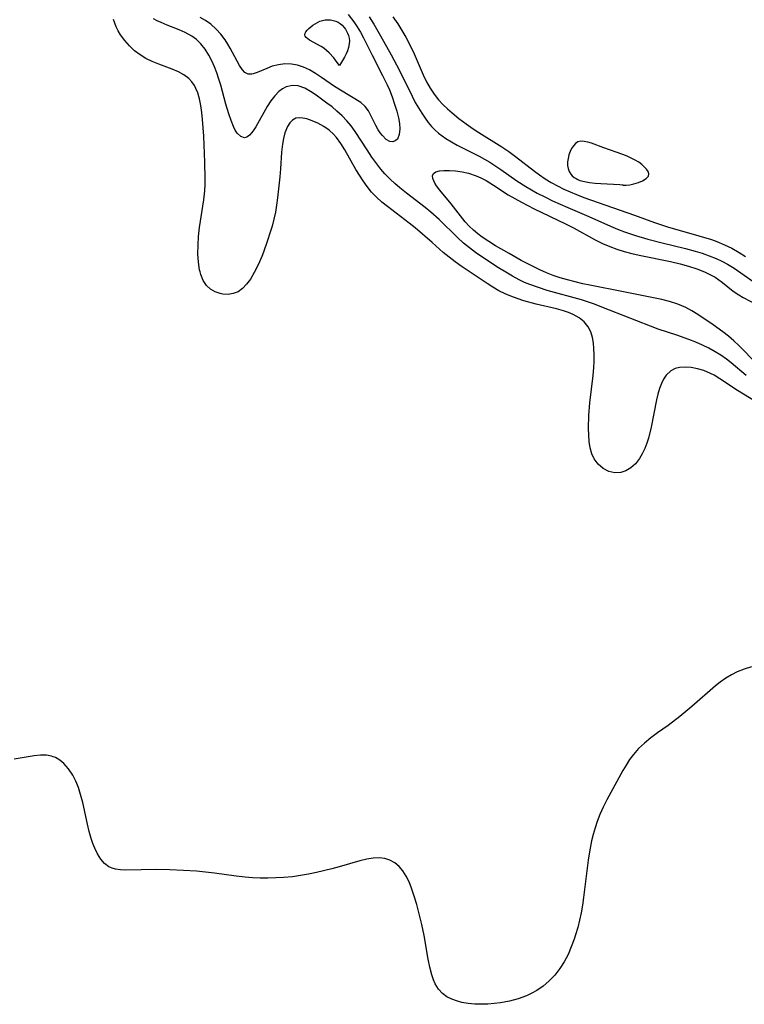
# Model space of a CAD drawing. Header units: metres. Extents: x 1073367 to 1082519, y 1569854 to 1574957.
# Tile 913 of 1056: x 1080631 to 1080784, y 1572389 to 1572597. Entities that reach past the tile are written whole.
import ezdxf

# ---------------------------------------------------------------- set-up
doc = ezdxf.new("R2010")
doc.units = ezdxf.units.M
doc.layers.add('CGG_CurvaNivelLidar_v1', color=253, linetype='Continuous', lineweight=30)

msp = doc.modelspace()

# ---------------------------------------------------------------- linework, layer by layer
at = {"layer": 'CGG_CurvaNivelLidar_v1'}
for p, q in [((1080700.3819, 1572598.0586, 72.5), (1080701.5296, 1572596.519, 72.5)), ((1080704.8054, 1572597.5332, 73), (1080705.7477, 1572595.9946, 73)), ((1080709.808, 1572597.5521, 73.5), (1080710.8445, 1572596.0888, 73.5)), ((1080651.2964, 1572595.4437, 73.5), (1080650.7439, 1572596.9623, 73.5)), ((1080651.7347, 1572594.5714, 73.5), (1080651.2964, 1572595.4437, 73.5)), ((1080659.9928, 1572596.7092, 73), (1080659.1971, 1572597.144, 73)), ((1080660.8191, 1572596.318, 73), (1080659.9928, 1572596.7092, 73)), ((1080662.0764, 1572595.7958, 73), (1080660.8191, 1572596.318, 73)), ((1080664.6241, 1572594.8065, 73), (1080662.0764, 1572595.7958, 73)), ((1080670.2106, 1572596.7405, 72.5), (1080669.0602, 1572597.4236, 72.5)), ((1080671.2906, 1572595.9678, 72.5), (1080670.2106, 1572596.7405, 72.5)), ((1080672.422, 1572594.9609, 72.5), (1080671.2906, 1572595.9678, 72.5)), ((1080692.0641, 1572595.0912, 72), (1080692.9034, 1572595.7629, 72)), ((1080692.9034, 1572595.7629, 72), (1080693.858, 1572596.3564, 72)), ((1080693.858, 1572596.3564, 72), (1080694.3659, 1572596.5957, 72)), ((1080694.3659, 1572596.5957, 72), (1080694.8923, 1572596.775, 72)), ((1080694.8923, 1572596.775, 72), (1080695.4557, 1572596.8813, 72)), ((1080695.4557, 1572596.8813, 72), (1080696.0296, 1572596.9154, 72)), ((1080696.0296, 1572596.9154, 72), (1080696.604, 1572596.8867, 72)), ((1080696.604, 1572596.8867, 72), (1080697.1692, 1572596.7982, 72)), ((1080697.1692, 1572596.7982, 72), (1080697.7141, 1572596.6469, 72)), ((1080697.7141, 1572596.6469, 72), (1080698.2256, 1572596.4231, 72)), ((1080698.2256, 1572596.4231, 72), (1080698.6674, 1572596.1358, 72)), ((1080698.6674, 1572596.1358, 72), (1080699.0698, 1572595.7867, 72)), ((1080699.0698, 1572595.7867, 72), (1080699.4344, 1572595.3888, 72)), ((1080701.5296, 1572596.519, 72.5), (1080702.2563, 1572595.4188, 72.5)), ((1080705.7477, 1572595.9946, 73), (1080707.1876, 1572593.496, 73)), ((1080710.8445, 1572596.0888, 73.5), (1080711.7293, 1572594.6788, 73.5)), ((1080652.2408, 1572593.7347, 73.5), (1080651.7347, 1572594.5714, 73.5)), ((1080653.1109, 1572592.5258, 73.5), (1080652.2408, 1572593.7347, 73.5)), ((1080665.8618, 1572594.2612, 73), (1080664.6241, 1572594.8065, 73)), ((1080667.3193, 1572593.4542, 73), (1080665.8618, 1572594.2612, 73)), ((1080668.256, 1572592.7683, 73), (1080667.3193, 1572593.4542, 73)), ((1080673.4375, 1572593.8488, 72.5), (1080672.422, 1572594.9609, 72.5)), ((1080674.3384, 1572592.6601, 72.5), (1080673.4375, 1572593.8488, 72.5)), ((1080691.1858, 1572593.7448, 72), (1080691.2436, 1572594.0667, 72)), ((1080691.2813, 1572593.4509, 72), (1080691.1858, 1572593.7448, 72)), ((1080691.2436, 1572594.0667, 72), (1080691.431, 1572594.4024, 72)), ((1080691.5015, 1572593.1717, 72), (1080691.2813, 1572593.4509, 72)), ((1080691.431, 1572594.4024, 72), (1080691.713, 1572594.7458, 72)), ((1080691.713, 1572594.7458, 72), (1080692.0641, 1572595.0912, 72)), ((1080699.4344, 1572595.3888, 72), (1080699.7595, 1572594.9512, 72)), ((1080699.7595, 1572594.9512, 72), (1080700.0182, 1572594.5221, 72)), ((1080700.0182, 1572594.5221, 72), (1080700.2371, 1572594.0699, 72)), ((1080700.2371, 1572594.0699, 72), (1080700.4107, 1572593.5982, 72)), ((1080700.4107, 1572593.5982, 72), (1080700.5421, 1572593.0598, 72)), ((1080702.2563, 1572595.4188, 72.5), (1080702.9368, 1572594.2866, 72.5)), ((1080702.9368, 1572594.2866, 72.5), (1080703.5725, 1572593.1272, 72.5)), ((1080707.1876, 1572593.496, 73), (1080709.4101, 1572589.5323, 73)), ((1080711.7293, 1572594.6788, 73.5), (1080712.5509, 1572593.2233, 73.5)), ((1080654.0959, 1572591.3994, 73.5), (1080653.1109, 1572592.5258, 73.5)), ((1080655.1954, 1572590.3769, 73.5), (1080654.0959, 1572591.3994, 73.5)), ((1080669.2193, 1572591.8426, 73), (1080668.256, 1572592.7683, 73)), ((1080670.1149, 1572590.7113, 73), (1080669.2193, 1572591.8426, 73)), ((1080674.9021, 1572591.7948, 72.5), (1080674.3384, 1572592.6601, 72.5)), ((1080675.4164, 1572590.9186, 72.5), (1080674.9021, 1572591.7948, 72.5)), ((1080691.8149, 1572592.9033, 72), (1080691.5015, 1572593.1717, 72)), ((1080692.197, 1572592.6424, 72), (1080691.8149, 1572592.9033, 72)), ((1080694.6127, 1572591.2913, 72), (1080692.197, 1572592.6424, 72)), ((1080695.1885, 1572590.8986, 72), (1080694.6127, 1572591.2913, 72)), ((1080700.5586, 1572591.8056, 72), (1080700.4194, 1572591.0932, 72)), ((1080700.5421, 1572593.0598, 72), (1080700.5989, 1572592.4728, 72)), ((1080700.5989, 1572592.4728, 72), (1080700.5586, 1572591.8056, 72)), ((1080703.5725, 1572593.1272, 72.5), (1080705.3937, 1572589.4188, 72.5)), ((1080712.5509, 1572593.2233, 73.5), (1080713.737, 1572590.8934, 73.5)), ((1080656.3551, 1572589.5135, 73.5), (1080655.1954, 1572590.3769, 73.5)), ((1080657.5982, 1572588.7589, 73.5), (1080656.3551, 1572589.5135, 73.5)), ((1080670.898, 1572589.4603, 73), (1080670.1149, 1572590.7113, 73)), ((1080671.5283, 1572588.2469, 73), (1080670.898, 1572589.4603, 73)), ((1080677.3782, 1572587.258, 72.5), (1080675.4164, 1572590.9186, 72.5)), ((1080695.7715, 1572590.436, 72), (1080695.1885, 1572590.8986, 72)), ((1080696.3224, 1572589.9267, 72), (1080695.7715, 1572590.436, 72)), ((1080697.3061, 1572588.8541, 72), (1080696.3224, 1572589.9267, 72)), ((1080699.903, 1572589.6912, 72), (1080699.5805, 1572589.0374, 72)), ((1080700.1928, 1572590.3847, 72), (1080699.903, 1572589.6912, 72)), ((1080700.4194, 1572591.0932, 72), (1080700.1928, 1572590.3847, 72)), ((1080705.3937, 1572589.4188, 72.5), (1080707.6256, 1572585.1532, 72.5)), ((1080709.4101, 1572589.5323, 73), (1080711.1131, 1572586.3446, 73)), ((1080713.737, 1572590.8934, 73.5), (1080714.2846, 1572589.7065, 73.5)), ((1080714.2846, 1572589.7065, 73.5), (1080716.218, 1572585.2514, 73.5)), ((1080658.9016, 1572588.1069, 73.5), (1080657.5982, 1572588.7589, 73.5)), ((1080660.2934, 1572587.5285, 73.5), (1080658.9016, 1572588.1069, 73.5)), ((1080663.1142, 1572586.482, 73.5), (1080660.2934, 1572587.5285, 73.5)), ((1080672.0931, 1572586.9742, 73), (1080671.5283, 1572588.2469, 73)), ((1080678.0097, 1572586.331, 72.5), (1080677.3782, 1572587.258, 72.5)), ((1080685.6187, 1572587.4329, 72.5), (1080684.315, 1572587.0946, 72.5)), ((1080686.9851, 1572587.6053, 72.5), (1080685.6187, 1572587.4329, 72.5)), ((1080688.3817, 1572587.5697, 72.5), (1080686.9851, 1572587.6053, 72.5)), ((1080689.6523, 1572587.3272, 72.5), (1080688.3817, 1572587.5697, 72.5)), ((1080690.9115, 1572586.9066, 72.5), (1080689.6523, 1572587.3272, 72.5)), ((1080698.0533, 1572587.9091, 72), (1080697.3061, 1572588.8541, 72)), ((1080698.5, 1572587.2433, 72), (1080698.0533, 1572587.9091, 72)), ((1080698.9546, 1572587.948, 72), (1080698.5, 1572587.2433, 72)), ((1080699.5805, 1572589.0374, 72), (1080698.9546, 1572587.948, 72)), ((1080664.4657, 1572585.9115, 73.5), (1080663.1142, 1572586.482, 73.5)), ((1080665.6356, 1572585.2817, 73.5), (1080664.4657, 1572585.9115, 73.5)), ((1080666.6605, 1572584.5103, 73.5), (1080665.6356, 1572585.2817, 73.5)), ((1080672.583, 1572585.7017, 73), (1080672.0931, 1572586.9742, 73)), ((1080673.0266, 1572584.3995, 73), (1080672.583, 1572585.7017, 73)), ((1080678.526, 1572585.7957, 72.5), (1080678.0097, 1572586.331, 72.5)), ((1080679.2052, 1572585.4273, 72.5), (1080678.526, 1572585.7957, 72.5)), ((1080679.9559, 1572585.4059, 72.5), (1080679.2052, 1572585.4273, 72.5)), ((1080680.2597, 1572585.4692, 72.5), (1080679.9559, 1572585.4059, 72.5)), ((1080681.1334, 1572585.7684, 72.5), (1080680.2597, 1572585.4692, 72.5)), ((1080683.1457, 1572586.6534, 72.5), (1080681.1334, 1572585.7684, 72.5)), ((1080684.315, 1572587.0946, 72.5), (1080683.1457, 1572586.6534, 72.5)), ((1080692.1478, 1572586.3371, 72.5), (1080690.9115, 1572586.9066, 72.5)), ((1080693.4603, 1572585.5785, 72.5), (1080692.1478, 1572586.3371, 72.5)), ((1080694.7459, 1572584.7267, 72.5), (1080693.4603, 1572585.5785, 72.5)), ((1080707.6256, 1572585.1532, 72.5), (1080708.5937, 1572583.1795, 72.5)), ((1080711.1131, 1572586.3446, 73), (1080713.8482, 1572580.7582, 73)), ((1080716.218, 1572585.2514, 73.5), (1080716.9212, 1572583.835, 73.5)), ((1080667.3016, 1572583.8213, 73.5), (1080666.6605, 1572584.5103, 73.5)), ((1080667.8424, 1572583.0388, 73.5), (1080667.3016, 1572583.8213, 73.5)), ((1080668.1712, 1572582.4274, 73.5), (1080667.8424, 1572583.0388, 73.5)), ((1080673.4315, 1572583.0793, 73), (1080673.0266, 1572584.3995, 73)), ((1080674.5212, 1572579.1175, 73), (1080673.4315, 1572583.0793, 73)), ((1080688.5599, 1572583.0614, 73), (1080687.2352, 1572582.7504, 73)), ((1080689.8022, 1572582.9409, 73), (1080688.5599, 1572583.0614, 73)), ((1080697.4633, 1572582.829, 72.5), (1080694.7459, 1572584.7267, 72.5)), ((1080708.5937, 1572583.1795, 72.5), (1080709.0568, 1572582.1242, 72.5)), ((1080716.9212, 1572583.835, 73.5), (1080717.712, 1572582.445, 73.5)), ((1080668.5531, 1572581.5122, 73.5), (1080668.1712, 1572582.4274, 73.5)), ((1080668.9408, 1572580.1952, 73.5), (1080668.5531, 1572581.5122, 73.5)), ((1080685.7272, 1572581.7625, 73), (1080684.8386, 1572580.8351, 73)), ((1080686.4579, 1572582.33, 73), (1080685.7272, 1572581.7625, 73)), ((1080687.2352, 1572582.7504, 73), (1080686.4579, 1572582.33, 73)), ((1080691.166, 1572582.4442, 73), (1080689.8022, 1572582.9409, 73)), ((1080692.3595, 1572581.789, 73), (1080691.166, 1572582.4442, 73)), ((1080693.5667, 1572580.9942, 73), (1080692.3595, 1572581.789, 73)), ((1080695.863, 1572579.3205, 73), (1080693.5667, 1572580.9942, 73)), ((1080698.7046, 1572582.0201, 72.5), (1080697.4633, 1572582.829, 72.5)), ((1080703.0174, 1572579.4138, 72.5), (1080698.7046, 1572582.0201, 72.5)), ((1080709.0568, 1572582.1242, 72.5), (1080709.656, 1572580.6028, 72.5)), ((1080717.712, 1572582.445, 73.5), (1080718.542, 1572581.1984, 73.5)), ((1080718.542, 1572581.1984, 73.5), (1080719.4638, 1572580.0242, 73.5)), ((1080669.2193, 1572578.7956, 73.5), (1080668.9408, 1572580.1952, 73.5)), ((1080669.4204, 1572577.3334, 73.5), (1080669.2193, 1572578.7956, 73.5)), ((1080675.1244, 1572577.0733, 73), (1080674.5212, 1572579.1175, 73)), ((1080684.0203, 1572579.7571, 73), (1080683.2597, 1572578.5829, 73)), ((1080684.8386, 1572580.8351, 73), (1080684.0203, 1572579.7571, 73)), ((1080696.9337, 1572578.4937, 73), (1080695.863, 1572579.3205, 73)), ((1080703.9603, 1572578.6231, 72.5), (1080703.0174, 1572579.4138, 72.5)), ((1080709.656, 1572580.6028, 72.5), (1080710.1773, 1572579.0934, 72.5)), ((1080710.1773, 1572579.0934, 72.5), (1080710.6166, 1572577.6178, 72.5)), ((1080713.8482, 1572580.7582, 73), (1080714.5318, 1572579.4682, 73)), ((1080714.5318, 1572579.4682, 73), (1080715.1943, 1572578.3086, 73)), ((1080719.4638, 1572580.0242, 73.5), (1080720.3641, 1572579.0475, 73.5)), ((1080720.3641, 1572579.0475, 73.5), (1080721.3266, 1572578.1225, 73.5)), ((1080669.571, 1572575.8243, 73.5), (1080669.4204, 1572577.3334, 73.5)), ((1080675.6045, 1572575.6336, 73), (1080675.1244, 1572577.0733, 73)), ((1080683.2597, 1572578.5829, 73), (1080680.8326, 1572574.3237, 73)), ((1080697.9875, 1572577.6257, 73), (1080696.9337, 1572578.4937, 73)), ((1080699.0673, 1572576.6461, 73), (1080697.9875, 1572577.6257, 73)), ((1080704.6409, 1572577.6568, 72.5), (1080703.9603, 1572578.6231, 72.5)), ((1080706.1807, 1572574.5943, 72.5), (1080704.6409, 1572577.6568, 72.5)), ((1080710.6166, 1572577.6178, 72.5), (1080710.9636, 1572576.2019, 72.5)), ((1080715.1943, 1572578.3086, 73), (1080715.89, 1572577.186, 73)), ((1080715.89, 1572577.186, 73), (1080716.6217, 1572576.1076, 73)), ((1080721.3266, 1572578.1225, 73.5), (1080722.3351, 1572577.2342, 73.5)), ((1080722.3351, 1572577.2342, 73.5), (1080723.7736, 1572576.0556, 73.5)), ((1080669.8319, 1572572.3128, 73.5), (1080669.571, 1572575.8243, 73.5)), ((1080676.1203, 1572574.3441, 73), (1080675.6045, 1572575.6336, 73)), ((1080688.0311, 1572575.1234, 73.5), (1080687.5276, 1572574.3343, 73.5)), ((1080688.6147, 1572575.7275, 73.5), (1080688.0311, 1572575.1234, 73.5)), ((1080689.2768, 1572576.1052, 73.5), (1080688.6147, 1572575.7275, 73.5)), ((1080689.985, 1572576.2269, 73.5), (1080689.2768, 1572576.1052, 73.5)), ((1080690.7617, 1572576.1577, 73.5), (1080689.985, 1572576.2269, 73.5)), ((1080691.6046, 1572575.9542, 73.5), (1080690.7617, 1572576.1577, 73.5)), ((1080692.7594, 1572575.5672, 73.5), (1080691.6046, 1572575.9542, 73.5)), ((1080693.9677, 1572575.0498, 73.5), (1080692.7594, 1572575.5672, 73.5)), ((1080695.1797, 1572574.395, 73.5), (1080693.9677, 1572575.0498, 73.5)), ((1080700.0812, 1572575.5906, 73), (1080699.0673, 1572576.6461, 73)), ((1080700.9758, 1572574.4937, 73), (1080700.0812, 1572575.5906, 73)), ((1080710.9636, 1572576.2019, 72.5), (1080711.1805, 1572574.9988, 72.5)), ((1080711.1805, 1572574.9988, 72.5), (1080711.2737, 1572573.892, 72.5)), ((1080716.6217, 1572576.1076, 73), (1080717.2872, 1572575.2179, 73)), ((1080717.2872, 1572575.2179, 73), (1080717.9891, 1572574.3765, 73)), ((1080723.7736, 1572576.0556, 73.5), (1080725.2635, 1572574.9244, 73.5)), ((1080725.2635, 1572574.9244, 73.5), (1080726.8008, 1572573.8479, 73.5)), ((1080676.4908, 1572573.6033, 73), (1080676.1203, 1572574.3441, 73)), ((1080676.8902, 1572572.9738, 73), (1080676.4908, 1572573.6033, 73)), ((1080677.6261, 1572572.2285, 73), (1080676.8902, 1572572.9738, 73)), ((1080680.02, 1572573.1064, 73), (1080679.4916, 1572572.5222, 73)), ((1080680.4274, 1572573.6773, 73), (1080680.02, 1572573.1064, 73)), ((1080680.8326, 1572574.3237, 73), (1080680.4274, 1572573.6773, 73)), ((1080686.973, 1572573.0053, 73.5), (1080686.6657, 1572571.8565, 73.5)), ((1080687.5276, 1572574.3343, 73.5), (1080686.973, 1572573.0053, 73.5)), ((1080696.3466, 1572573.5847, 73.5), (1080695.1797, 1572574.395, 73.5)), ((1080697.2448, 1572572.7769, 73.5), (1080696.3466, 1572573.5847, 73.5)), ((1080697.9192, 1572572.0201, 73.5), (1080697.2448, 1572572.7769, 73.5)), ((1080701.8109, 1572573.3323, 73), (1080700.9758, 1572574.4937, 73)), ((1080704.3424, 1572569.4227, 73), (1080701.8109, 1572573.3323, 73)), ((1080706.7198, 1572573.6508, 72.5), (1080706.1807, 1572574.5943, 72.5)), ((1080707.1374, 1572573.0104, 72.5), (1080706.7198, 1572573.6508, 72.5)), ((1080707.5763, 1572572.4313, 72.5), (1080707.1374, 1572573.0104, 72.5)), ((1080711.1588, 1572572.6477, 72.5), (1080710.7602, 1572571.7204, 72.5)), ((1080711.2737, 1572573.892, 72.5), (1080711.1588, 1572572.6477, 72.5)), ((1080717.9891, 1572574.3765, 73), (1080718.6726, 1572573.6577, 73)), ((1080718.6726, 1572573.6577, 73), (1080719.45, 1572572.9637, 73)), ((1080719.45, 1572572.9637, 73), (1080720.2026, 1572572.3822, 73)), ((1080726.8008, 1572573.8479, 73.5), (1080727.9442, 1572573.1051, 73.5)), ((1080727.9442, 1572573.1051, 73.5), (1080732.8675, 1572570.0708, 73.5)), ((1080669.9301, 1572570.5037, 73.5), (1080669.8319, 1572572.3128, 73.5)), ((1080670.0617, 1572566.8529, 73.5), (1080669.9301, 1572570.5037, 73.5)), ((1080678.4125, 1572571.9723, 73), (1080677.6261, 1572572.2285, 73)), ((1080678.9532, 1572572.1294, 73), (1080678.4125, 1572571.9723, 73)), ((1080679.4916, 1572572.5222, 73), (1080678.9532, 1572572.1294, 73)), ((1080686.4477, 1572570.6136, 73.5), (1080686.2801, 1572568.9557, 73.5)), ((1080686.6657, 1572571.8565, 73.5), (1080686.4477, 1572570.6136, 73.5)), ((1080698.8312, 1572570.7687, 73.5), (1080697.9192, 1572572.0201, 73.5)), ((1080699.6713, 1572569.4081, 73.5), (1080698.8312, 1572570.7687, 73.5)), ((1080708.3616, 1572571.6483, 72.5), (1080707.5763, 1572572.4313, 72.5)), ((1080709.1741, 1572571.2017, 72.5), (1080708.3616, 1572571.6483, 72.5)), ((1080709.7687, 1572571.1464, 72.5), (1080709.1741, 1572571.2017, 72.5)), ((1080710.3134, 1572571.3232, 72.5), (1080709.7687, 1572571.1464, 72.5)), ((1080710.7602, 1572571.7204, 72.5), (1080710.3134, 1572571.3232, 72.5)), ((1080720.2026, 1572572.3822, 73), (1080720.9921, 1572571.8359, 73)), ((1080720.9921, 1572571.8359, 73), (1080722.1645, 1572571.1046, 73)), ((1080722.1645, 1572571.1046, 73), (1080723.3824, 1572570.4162, 73)), ((1080748.4008, 1572570.7756, 74), (1080747.967, 1572570.306, 74)), ((1080748.909, 1572571.0976, 74), (1080748.4008, 1572570.7756, 74)), ((1080749.5446, 1572571.2445, 74), (1080748.909, 1572571.0976, 74)), ((1080750.253, 1572571.2198, 74), (1080749.5446, 1572571.2445, 74)), ((1080751.0176, 1572571.0636, 74), (1080750.253, 1572571.2198, 74)), ((1080751.819, 1572570.817, 74), (1080751.0176, 1572571.0636, 74)), ((1080754.3797, 1572569.8548, 74), (1080751.819, 1572570.817, 74)), ((1080686.2801, 1572568.9557, 73.5), (1080686.0689, 1572565.4295, 73.5)), ((1080701.987, 1572565.3028, 73.5), (1080699.6713, 1572569.4081, 73.5)), ((1080705.3554, 1572567.917, 73), (1080704.3424, 1572569.4227, 73)), ((1080723.3824, 1572570.4162, 73), (1080724.6341, 1572569.7628, 73)), ((1080724.6341, 1572569.7628, 73), (1080728.0304, 1572568.0805, 73)), ((1080732.8675, 1572570.0708, 73.5), (1080734.3063, 1572569.1054, 73.5)), ((1080734.3063, 1572569.1054, 73.5), (1080735.7386, 1572568.0438, 73.5)), ((1080747.2859, 1572569.0721, 74), (1080747.0349, 1572568.3644, 74)), ((1080747.5969, 1572569.7278, 74), (1080747.2859, 1572569.0721, 74)), ((1080747.967, 1572570.306, 74), (1080747.5969, 1572569.7278, 74)), ((1080758.4391, 1572568.4542, 74), (1080754.3797, 1572569.8548, 74)), ((1080759.3287, 1572568.0922, 74), (1080758.4391, 1572568.4542, 74)), ((1080670.122, 1572563.3859, 73.5), (1080670.0617, 1572566.8529, 73.5)), ((1080706.4157, 1572566.4477, 73), (1080705.3554, 1572567.917, 73)), ((1080707.2552, 1572565.3709, 73), (1080706.4157, 1572566.4477, 73)), ((1080728.0304, 1572568.0805, 73), (1080729.1619, 1572567.4705, 73)), ((1080729.1619, 1572567.4705, 73), (1080730.2762, 1572566.8234, 73)), ((1080730.2762, 1572566.8234, 73), (1080731.3696, 1572566.1383, 73)), ((1080735.7386, 1572568.0438, 73.5), (1080739.7353, 1572564.9005, 73.5)), ((1080746.8512, 1572567.6262, 74), (1080746.7488, 1572566.8764, 74)), ((1080746.7488, 1572566.8764, 74), (1080746.7501, 1572566.1333, 74)), ((1080747.0349, 1572568.3644, 74), (1080746.8512, 1572567.6262, 74)), ((1080760.1911, 1572567.6961, 74), (1080759.3287, 1572568.0922, 74)), ((1080761.0161, 1572567.2645, 74), (1080760.1911, 1572567.6961, 74)), ((1080761.7882, 1572566.7922, 74), (1080761.0161, 1572567.2645, 74)), ((1080762.4063, 1572566.3413, 74), (1080761.7882, 1572566.7922, 74)), ((1080762.9598, 1572565.8656, 74), (1080762.4063, 1572566.3413, 74)), ((1080686.0689, 1572565.4295, 73.5), (1080685.9248, 1572563.7037, 73.5)), ((1080702.7182, 1572564.095, 73.5), (1080701.987, 1572565.3028, 73.5)), ((1080708.1358, 1572564.3349, 73), (1080707.2552, 1572565.3709, 73)), ((1080709.2035, 1572563.2199, 73), (1080708.1358, 1572564.3349, 73)), ((1080718.1725, 1572563.9662, 72.5), (1080718.3864, 1572564.4549, 72.5)), ((1080718.3864, 1572564.4549, 72.5), (1080718.8901, 1572564.795, 72.5)), ((1080718.8901, 1572564.795, 72.5), (1080719.6318, 1572564.9871, 72.5)), ((1080719.6318, 1572564.9871, 72.5), (1080720.5968, 1572565.0746, 72.5)), ((1080720.5968, 1572565.0746, 72.5), (1080721.7701, 1572565.0766, 72.5)), ((1080721.7701, 1572565.0766, 72.5), (1080723.0581, 1572564.9878, 72.5)), ((1080723.0581, 1572564.9878, 72.5), (1080724.4187, 1572564.7965, 72.5)), ((1080724.4187, 1572564.7965, 72.5), (1080725.8155, 1572564.4833, 72.5)), ((1080725.8155, 1572564.4833, 72.5), (1080727.4363, 1572563.9396, 72.5)), ((1080731.3696, 1572566.1383, 73), (1080732.6057, 1572565.3012, 73)), ((1080732.6057, 1572565.3012, 73), (1080736.0163, 1572562.8679, 73)), ((1080739.7353, 1572564.9005, 73.5), (1080740.7827, 1572564.1273, 73.5)), ((1080746.7501, 1572566.1333, 74), (1080746.8611, 1572565.4831, 74)), ((1080746.8611, 1572565.4831, 74), (1080747.0779, 1572564.8709, 74)), ((1080747.0779, 1572564.8709, 74), (1080747.4023, 1572564.3164, 74)), ((1080747.4023, 1572564.3164, 74), (1080747.7254, 1572563.9439, 74)), ((1080763.4354, 1572565.3777, 74), (1080762.9598, 1572565.8656, 74)), ((1080763.7898, 1572564.878, 74), (1080763.4354, 1572565.3777, 74)), ((1080763.9312, 1572564.3604, 74), (1080763.7898, 1572564.878, 74)), ((1080763.8114, 1572563.8582, 74), (1080763.9312, 1572564.3604, 74)), ((1080670.0952, 1572562.0882, 73.5), (1080670.122, 1572563.3859, 73.5)), ((1080685.9248, 1572563.7037, 73.5), (1080685.433, 1572559.2543, 73.5)), ((1080703.5243, 1572562.8515, 73.5), (1080702.7182, 1572564.095, 73.5)), ((1080704.3831, 1572561.6524, 73.5), (1080703.5243, 1572562.8515, 73.5)), ((1080710.2074, 1572562.2901, 73), (1080709.2035, 1572563.2199, 73)), ((1080711.2524, 1572561.4009, 73), (1080710.2074, 1572562.2901, 73)), ((1080718.216, 1572563.356, 72.5), (1080718.1725, 1572563.9662, 72.5)), ((1080718.658, 1572562.3973, 72.5), (1080718.216, 1572563.356, 72.5)), ((1080719.0551, 1572561.8082, 72.5), (1080718.658, 1572562.3973, 72.5)), ((1080727.4363, 1572563.9396, 72.5), (1080728.4057, 1572563.5085, 72.5)), ((1080728.4057, 1572563.5085, 72.5), (1080729.5073, 1572562.9237, 72.5)), ((1080729.5073, 1572562.9237, 72.5), (1080731.06, 1572561.9724, 72.5)), ((1080736.0163, 1572562.8679, 73), (1080737.8754, 1572561.6598, 73)), ((1080740.7827, 1572564.1273, 73.5), (1080742.0165, 1572563.2997, 73.5)), ((1080742.0165, 1572563.2997, 73.5), (1080743.2957, 1572562.5278, 73.5)), ((1080743.2957, 1572562.5278, 73.5), (1080744.6135, 1572561.807, 73.5)), ((1080747.7254, 1572563.9439, 74), (1080748.1065, 1572563.6175, 74)), ((1080748.1065, 1572563.6175, 74), (1080748.5168, 1572563.3486, 74)), ((1080748.5168, 1572563.3486, 74), (1080748.9042, 1572563.1489, 74)), ((1080748.9042, 1572563.1489, 74), (1080749.3476, 1572562.9752, 74)), ((1080749.3476, 1572562.9752, 74), (1080750.2834, 1572562.7264, 74)), ((1080750.2834, 1572562.7264, 74), (1080751.3654, 1572562.5419, 74)), ((1080751.3654, 1572562.5419, 74), (1080752.5355, 1572562.4089, 74)), ((1080752.5355, 1572562.4089, 74), (1080753.7367, 1572562.315, 74)), ((1080753.7367, 1572562.315, 74), (1080757.7481, 1572562.1159, 74)), ((1080759.8627, 1572562.0621, 74), (1080760.7604, 1572562.2558, 74)), ((1080760.7604, 1572562.2558, 74), (1080761.7089, 1572562.5389, 74)), ((1080761.7089, 1572562.5389, 74), (1080762.6051, 1572562.9051, 74)), ((1080762.6051, 1572562.9051, 74), (1080763.3427, 1572563.3472, 74)), ((1080763.3427, 1572563.3472, 74), (1080763.8114, 1572563.8582, 74)), ((1080669.8068, 1572558.8504, 73.5), (1080670.0188, 1572560.7904, 73.5)), ((1080670.0188, 1572560.7904, 73.5), (1080670.0952, 1572562.0882, 73.5)), ((1080705.3136, 1572560.5172, 73.5), (1080704.3831, 1572561.6524, 73.5)), ((1080706.3635, 1572559.4276, 73.5), (1080705.3136, 1572560.5172, 73.5)), ((1080712.666, 1572560.2765, 73), (1080711.2524, 1572561.4009, 73)), ((1080716.6281, 1572557.256, 73), (1080712.666, 1572560.2765, 73)), ((1080719.7226, 1572560.9426, 72.5), (1080719.0551, 1572561.8082, 72.5)), ((1080722.1544, 1572557.9927, 72.5), (1080719.7226, 1572560.9426, 72.5)), ((1080731.06, 1572561.9724, 72.5), (1080734.1906, 1572559.938, 72.5)), ((1080737.8754, 1572561.6598, 73), (1080740.3086, 1572560.2853, 73)), ((1080740.3086, 1572560.2853, 73), (1080741.8945, 1572559.4722, 73)), ((1080744.6135, 1572561.807, 73.5), (1080745.9652, 1572561.1354, 73.5)), ((1080745.9652, 1572561.1354, 73.5), (1080747.2848, 1572560.5388, 73.5)), ((1080747.2848, 1572560.5388, 73.5), (1080748.6275, 1572559.9826, 73.5)), ((1080757.7481, 1572562.1159, 74), (1080758.2775, 1572562.0663, 74)), ((1080758.2775, 1572562.0663, 74), (1080758.4635, 1572562.0283, 74)), ((1080758.4635, 1572562.0283, 74), (1080758.5, 1572561.9863, 74)), ((1080758.5, 1572561.9863, 74), (1080758.6542, 1572561.9451, 74)), ((1080758.6542, 1572561.9451, 74), (1080759.1176, 1572561.9611, 74)), ((1080759.1176, 1572561.9611, 74), (1080759.8627, 1572562.0621, 74)), ((1080668.9257, 1572552.9967, 73.5), (1080669.8068, 1572558.8504, 73.5)), ((1080685.433, 1572559.2543, 73.5), (1080685.2225, 1572557.7518, 73.5)), ((1080707.4877, 1572558.4059, 73.5), (1080706.3635, 1572559.4276, 73.5)), ((1080708.6642, 1572557.4316, 73.5), (1080707.4877, 1572558.4059, 73.5)), ((1080724.0676, 1572555.4931, 72.5), (1080722.1544, 1572557.9927, 72.5)), ((1080734.1906, 1572559.938, 72.5), (1080735.5734, 1572559.1205, 72.5)), ((1080735.5734, 1572559.1205, 72.5), (1080736.9921, 1572558.3414, 72.5)), ((1080736.9921, 1572558.3414, 72.5), (1080739.6859, 1572556.9652, 72.5)), ((1080741.8945, 1572559.4722, 73), (1080743.5808, 1572558.6608, 73)), ((1080743.5808, 1572558.6608, 73), (1080746.8024, 1572557.2215, 73)), ((1080748.6275, 1572559.9826, 73.5), (1080750.1967, 1572559.3854, 73.5)), ((1080750.1967, 1572559.3854, 73.5), (1080760.8991, 1572555.6129, 73.5)), ((1080684.9612, 1572556.2567, 73.5), (1080684.6362, 1572554.7851, 73.5)), ((1080685.2225, 1572557.7518, 73.5), (1080684.9612, 1572556.2567, 73.5)), ((1080713.2658, 1572553.9129, 73.5), (1080708.6642, 1572557.4316, 73.5)), ((1080717.8559, 1572556.2632, 73), (1080716.6281, 1572557.256, 73)), ((1080719.5983, 1572554.7112, 73), (1080717.8559, 1572556.2632, 73)), ((1080739.6859, 1572556.9652, 72.5), (1080746.2796, 1572553.8093, 72.5)), ((1080746.8024, 1572557.2215, 73), (1080750.7684, 1572555.5337, 73)), ((1080684.6362, 1572554.7851, 73.5), (1080684.2563, 1572553.3256, 73.5)), ((1080714.5124, 1572552.9178, 73.5), (1080713.2658, 1572553.9129, 73.5)), ((1080723.4421, 1572550.9, 73), (1080719.5983, 1572554.7112, 73)), ((1080725.0892, 1572554.2451, 72.5), (1080724.0676, 1572555.4931, 72.5)), ((1080725.935, 1572553.324, 72.5), (1080725.0892, 1572554.2451, 72.5)), ((1080750.7684, 1572555.5337, 73), (1080756.2674, 1572553.0761, 73)), ((1080760.8991, 1572555.6129, 73.5), (1080765.1205, 1572554.0406, 73.5)), ((1080765.1205, 1572554.0406, 73.5), (1080767.849, 1572553.1493, 73.5)), ((1080668.7288, 1572551.1258, 73.5), (1080668.9257, 1572552.9967, 73.5)), ((1080683.8082, 1572551.7898, 73.5), (1080683.321, 1572550.2711, 73.5)), ((1080684.2563, 1572553.3256, 73.5), (1080683.8082, 1572551.7898, 73.5)), ((1080718.0821, 1572549.8605, 73.5), (1080714.5124, 1572552.9178, 73.5)), ((1080726.8401, 1572552.4499, 72.5), (1080725.935, 1572553.324, 72.5)), ((1080727.7428, 1572551.6817, 72.5), (1080726.8401, 1572552.4499, 72.5)), ((1080746.2796, 1572553.8093, 72.5), (1080748.0188, 1572552.9171, 72.5)), ((1080748.0188, 1572552.9171, 72.5), (1080752.5897, 1572550.3955, 72.5)), ((1080756.2674, 1572553.0761, 73), (1080757.2892, 1572552.6472, 73)), ((1080757.2892, 1572552.6472, 73), (1080758.7503, 1572552.0907, 73)), ((1080758.7503, 1572552.0907, 73), (1080761.0865, 1572551.3137, 73)), ((1080767.849, 1572553.1493, 73.5), (1080774.5012, 1572551.2903, 73.5)), ((1080668.6165, 1572549.2752, 73.5), (1080668.7288, 1572551.1258, 73.5)), ((1080683.321, 1572550.2711, 73.5), (1080682.4465, 1572547.8381, 73.5)), ((1080720.4563, 1572547.7562, 73.5), (1080718.0821, 1572549.8605, 73.5)), ((1080724.7239, 1572549.74, 73), (1080723.4421, 1572550.9, 73)), ((1080725.9782, 1572548.7114, 73), (1080724.7239, 1572549.74, 73)), ((1080728.6917, 1572550.9622, 72.5), (1080727.7428, 1572551.6817, 72.5)), ((1080730.0656, 1572550.0382, 72.5), (1080728.6917, 1572550.9622, 72.5)), ((1080731.4863, 1572549.1716, 72.5), (1080730.0656, 1572550.0382, 72.5)), ((1080752.5897, 1572550.3955, 72.5), (1080754.1397, 1572549.6307, 72.5)), ((1080761.0865, 1572551.3137, 73), (1080763.6812, 1572550.555, 73)), ((1080763.6812, 1572550.555, 73), (1080766.7634, 1572549.7639, 73)), ((1080766.7634, 1572549.7639, 73), (1080771.698, 1572548.561, 73)), ((1080774.5012, 1572551.2903, 73.5), (1080777.1597, 1572550.4558, 73.5)), ((1080777.1597, 1572550.4558, 73.5), (1080778.2698, 1572550.0526, 73.5)), ((1080778.2698, 1572550.0526, 73.5), (1080779.898, 1572549.3785, 73.5)), ((1080668.6001, 1572547.4644, 73.5), (1080668.6165, 1572549.2752, 73.5)), ((1080682.4465, 1572547.8381, 73.5), (1080682.0813, 1572546.9158, 73.5)), ((1080721.6715, 1572546.7401, 73.5), (1080720.4563, 1572547.7562, 73.5)), ((1080727.2776, 1572547.7352, 73), (1080725.9782, 1572548.7114, 73)), ((1080728.6121, 1572546.8045, 73), (1080727.2776, 1572547.7352, 73)), ((1080734.3624, 1572547.5079, 72.5), (1080731.4863, 1572549.1716, 72.5)), ((1080754.1397, 1572549.6307, 72.5), (1080755.6349, 1572548.9982, 72.5)), ((1080755.6349, 1572548.9982, 72.5), (1080757.1651, 1572548.4439, 72.5)), ((1080757.1651, 1572548.4439, 72.5), (1080758.7234, 1572547.9582, 72.5)), ((1080758.7234, 1572547.9582, 72.5), (1080760.2939, 1572547.536, 72.5)), ((1080771.698, 1572548.561, 73), (1080773.6989, 1572548.0185, 73)), ((1080773.6989, 1572548.0185, 73), (1080775.2067, 1572547.5622, 73)), ((1080779.898, 1572549.3785, 73.5), (1080781.4806, 1572548.6179, 73.5)), ((1080781.4806, 1572548.6179, 73.5), (1080783.0098, 1572547.7664, 73.5)), ((1080783.0098, 1572547.7664, 73.5), (1080784.3642, 1572546.9018, 73.5)), ((1080668.6988, 1572545.719, 73.5), (1080668.6001, 1572547.4644, 73.5)), ((1080668.9419, 1572544.0727, 73.5), (1080668.6988, 1572545.719, 73.5)), ((1080682.0813, 1572546.9158, 73.5), (1080681.3189, 1572545.1523, 73.5)), ((1080722.9365, 1572545.7771, 73.5), (1080721.6715, 1572546.7401, 73.5)), ((1080724.2366, 1572544.8573, 73.5), (1080722.9365, 1572545.7771, 73.5)), ((1080732.1472, 1572544.5083, 73), (1080728.6121, 1572546.8045, 73)), ((1080736.9274, 1572546.0606, 72.5), (1080734.3624, 1572547.5079, 72.5)), ((1080738.2101, 1572545.3781, 72.5), (1080736.9274, 1572546.0606, 72.5)), ((1080760.2939, 1572547.536, 72.5), (1080761.8806, 1572547.1647, 72.5)), ((1080761.8806, 1572547.1647, 72.5), (1080768.4601, 1572545.8302, 72.5)), ((1080768.4601, 1572545.8302, 72.5), (1080770.5218, 1572545.3417, 72.5)), ((1080775.2067, 1572547.5622, 73), (1080776.688, 1572547.0558, 73)), ((1080776.688, 1572547.0558, 73), (1080778.1343, 1572546.4835, 73)), ((1080778.1343, 1572546.4835, 73), (1080779.3703, 1572545.9126, 73)), ((1080779.3703, 1572545.9126, 73), (1080780.5672, 1572545.2748, 73)), ((1080669.0414, 1572543.6347, 73.5), (1080668.9419, 1572544.0727, 73.5)), ((1080669.1916, 1572543.0941, 73.5), (1080669.0414, 1572543.6347, 73.5)), ((1080680.4964, 1572543.4941, 73.5), (1080679.6727, 1572542.0963, 73.5)), ((1080681.3189, 1572545.1523, 73.5), (1080680.4964, 1572543.4941, 73.5)), ((1080729.7222, 1572541.158, 73.5), (1080724.2366, 1572544.8573, 73.5)), ((1080733.6667, 1572543.5529, 73), (1080732.1472, 1572544.5083, 73)), ((1080735.08, 1572542.7129, 73), (1080733.6667, 1572543.5529, 73)), ((1080740.8514, 1572544.0683, 72.5), (1080738.2101, 1572545.3781, 72.5)), ((1080742.2549, 1572543.4572, 72.5), (1080740.8514, 1572544.0683, 72.5)), ((1080743.7022, 1572542.9046, 72.5), (1080742.2549, 1572543.4572, 72.5)), ((1080770.5218, 1572545.3417, 72.5), (1080772.2994, 1572544.8532, 72.5)), ((1080772.2994, 1572544.8532, 72.5), (1080774.0239, 1572544.297, 72.5)), ((1080774.0239, 1572544.297, 72.5), (1080775.6762, 1572543.6562, 72.5)), ((1080775.6762, 1572543.6562, 72.5), (1080777.2315, 1572542.9074, 72.5)), ((1080780.5672, 1572545.2748, 73), (1080781.9788, 1572544.4047, 73)), ((1080781.9788, 1572544.4047, 73), (1080783.3464, 1572543.4666, 73)), ((1080783.3464, 1572543.4666, 73), (1080786.1719, 1572541.4328, 73)), ((1080669.7039, 1572541.829, 73.5), (1080669.1916, 1572543.0941, 73.5)), ((1080670.4169, 1572540.7594, 73.5), (1080669.7039, 1572541.829, 73.5)), ((1080679.6727, 1572542.0963, 73.5), (1080678.8893, 1572541.0206, 73.5)), ((1080736.5271, 1572541.9388, 73), (1080735.08, 1572542.7129, 73)), ((1080737.632, 1572541.4233, 73), (1080736.5271, 1572541.9388, 73)), ((1080738.7618, 1572540.9561, 73), (1080737.632, 1572541.4233, 73)), ((1080745.1849, 1572542.4043, 72.5), (1080743.7022, 1572542.9046, 72.5)), ((1080746.6964, 1572541.9531, 72.5), (1080745.1849, 1572542.4043, 72.5)), ((1080749.964, 1572541.1349, 72.5), (1080746.6964, 1572541.9531, 72.5)), ((1080777.2315, 1572542.9074, 72.5), (1080777.9385, 1572542.4986, 72.5)), ((1080777.9385, 1572542.4986, 72.5), (1080778.7401, 1572541.971, 72.5)), ((1080778.7401, 1572541.971, 72.5), (1080779.5018, 1572541.4106, 72.5)), ((1080779.5018, 1572541.4106, 72.5), (1080781.7629, 1572539.5817, 72.5)), ((1080671.2644, 1572539.9842, 73.5), (1080670.4169, 1572540.7594, 73.5)), ((1080672.2502, 1572539.4155, 73.5), (1080671.2644, 1572539.9842, 73.5)), ((1080673.3256, 1572539.0505, 73.5), (1080672.2502, 1572539.4155, 73.5)), ((1080677.0858, 1572539.4476, 73.5), (1080676.0623, 1572539.05, 73.5)), ((1080678.0321, 1572540.1207, 73.5), (1080677.0858, 1572539.4476, 73.5)), ((1080678.8893, 1572541.0206, 73.5), (1080678.0321, 1572540.1207, 73.5)), ((1080730.9554, 1572540.3832, 73.5), (1080729.7222, 1572541.158, 73.5)), ((1080732.2138, 1572539.6589, 73.5), (1080730.9554, 1572540.3832, 73.5)), ((1080733.5083, 1572539.0082, 73.5), (1080732.2138, 1572539.6589, 73.5)), ((1080740.5706, 1572540.3063, 73), (1080738.7618, 1572540.9561, 73)), ((1080742.4144, 1572539.7261, 73), (1080740.5706, 1572540.3063, 73)), ((1080749.6665, 1572537.7005, 73), (1080742.4144, 1572539.7261, 73)), ((1080751.4132, 1572540.8197, 72.5), (1080749.964, 1572541.1349, 72.5)), ((1080758.5882, 1572539.3871, 72.5), (1080751.4132, 1572540.8197, 72.5)), ((1080763.4833, 1572538.4687, 72.5), (1080758.5882, 1572539.3871, 72.5)), ((1080781.7629, 1572539.5817, 72.5), (1080782.912, 1572538.7632, 72.5)), ((1080673.8749, 1572538.9474, 73.5), (1080673.3256, 1572539.0505, 73.5)), ((1080674.9783, 1572538.8924, 73.5), (1080673.8749, 1572538.9474, 73.5)), ((1080676.0623, 1572539.05, 73.5), (1080674.9783, 1572538.8924, 73.5)), ((1080734.7205, 1572538.4943, 73.5), (1080733.5083, 1572539.0082, 73.5)), ((1080736.0912, 1572537.989, 73.5), (1080734.7205, 1572538.4943, 73.5)), ((1080737.488, 1572537.5357, 73.5), (1080736.0912, 1572537.989, 73.5)), ((1080740.1161, 1572536.8154, 73.5), (1080737.488, 1572537.5357, 73.5)), ((1080752.2408, 1572536.8687, 73), (1080749.6665, 1572537.7005, 73)), ((1080766.686, 1572537.7811, 72.5), (1080763.4833, 1572538.4687, 72.5)), ((1080768.2458, 1572537.3755, 72.5), (1080766.686, 1572537.7811, 72.5)), ((1080770.0243, 1572536.8153, 72.5), (1080768.2458, 1572537.3755, 72.5)), ((1080782.912, 1572538.7632, 72.5), (1080783.8563, 1572538.2194, 72.5)), ((1080783.8563, 1572538.2194, 72.5), (1080787.0711, 1572536.5538, 72.5)), ((1080744.3824, 1572535.8149, 73.5), (1080740.1161, 1572536.8154, 73.5)), ((1080745.8417, 1572535.4104, 73.5), (1080744.3824, 1572535.8149, 73.5)), ((1080746.8945, 1572535.0521, 73.5), (1080745.8417, 1572535.4104, 73.5)), ((1080755.6285, 1572535.5806, 73), (1080752.2408, 1572536.8687, 73)), ((1080764.2524, 1572532.1453, 73), (1080755.6285, 1572535.5806, 73)), ((1080771.7221, 1572536.1162, 72.5), (1080770.0243, 1572536.8153, 72.5)), ((1080773.0059, 1572535.4307, 72.5), (1080771.7221, 1572536.1162, 72.5)), ((1080774.2489, 1572534.6603, 72.5), (1080773.0059, 1572535.4307, 72.5)), ((1080747.8909, 1572534.6333, 73.5), (1080746.8945, 1572535.0521, 73.5)), ((1080749.1658, 1572533.9186, 73.5), (1080747.8909, 1572534.6333, 73.5)), ((1080750.233, 1572533.0544, 73.5), (1080749.1658, 1572533.9186, 73.5)), ((1080751.0819, 1572532.0153, 73.5), (1080750.233, 1572533.0544, 73.5)), ((1080777.528, 1572532.4531, 72.5), (1080774.2489, 1572534.6603, 72.5)), ((1080751.6161, 1572530.9634, 73.5), (1080751.0819, 1572532.0153, 73.5)), ((1080751.9826, 1572529.7973, 73.5), (1080751.6161, 1572530.9634, 73.5)), ((1080765.8795, 1572531.5577, 73), (1080764.2524, 1572532.1453, 73)), ((1080769.8458, 1572530.2774, 73), (1080765.8795, 1572531.5577, 73)), ((1080779.5765, 1572530.9584, 72.5), (1080777.528, 1572532.4531, 72.5)), ((1080780.7366, 1572530.0316, 72.5), (1080779.5765, 1572530.9584, 72.5)), ((1080752.2121, 1572528.5412, 73.5), (1080751.9826, 1572529.7973, 73.5)), ((1080772.3891, 1572529.3538, 73), (1080769.8458, 1572530.2774, 73)), ((1080773.8422, 1572528.7692, 73), (1080772.3891, 1572529.3538, 73)), ((1080781.866, 1572529.0653, 72.5), (1080780.7366, 1572530.0316, 72.5)), ((1080782.9584, 1572528.0594, 72.5), (1080781.866, 1572529.0653, 72.5)), ((1080752.3177, 1572527.4355, 73.5), (1080752.2121, 1572528.5412, 73.5)), ((1080752.3626, 1572526.1242, 73.5), (1080752.3177, 1572527.4355, 73.5)), ((1080775.25, 1572528.1572, 73), (1080773.8422, 1572528.7692, 73)), ((1080776.6279, 1572527.4959, 73), (1080775.25, 1572528.1572, 73)), ((1080777.9641, 1572526.7676, 73), (1080776.6279, 1572527.4959, 73)), ((1080786.7677, 1572524.227, 72.5), (1080782.9584, 1572528.0594, 72.5)), ((1080752.2635, 1572523.3922, 73.5), (1080752.341, 1572524.773, 73.5)), ((1080752.341, 1572524.773, 73.5), (1080752.3626, 1572526.1242, 73.5)), ((1080779.1537, 1572526.0204, 73), (1080777.9641, 1572526.7676, 73)), ((1080780.2965, 1572525.2064, 73), (1080779.1537, 1572526.0204, 73)), ((1080781.303, 1572524.4115, 73), (1080780.2965, 1572525.2064, 73)), ((1080752.1126, 1572521.7244, 73.5), (1080752.2635, 1572523.3922, 73.5)), ((1080768.5766, 1572522.7283, 73.5), (1080767.5733, 1572521.8021, 73.5)), ((1080769.4997, 1572523.1863, 73.5), (1080768.5766, 1572522.7283, 73.5)), ((1080770.3975, 1572523.4152, 73.5), (1080769.4997, 1572523.1863, 73.5)), ((1080771.6117, 1572523.5111, 73.5), (1080770.3975, 1572523.4152, 73.5)), ((1080772.8911, 1572523.4247, 73.5), (1080771.6117, 1572523.5111, 73.5)), ((1080774.2056, 1572523.1764, 73.5), (1080772.8911, 1572523.4247, 73.5)), ((1080775.5275, 1572522.7765, 73.5), (1080774.2056, 1572523.1764, 73.5)), ((1080776.9231, 1572522.1909, 73.5), (1080775.5275, 1572522.7765, 73.5)), ((1080784.4976, 1572521.7232, 73), (1080781.303, 1572524.4115, 73)), ((1080751.456, 1572515.9736, 73.5), (1080752.1126, 1572521.7244, 73.5)), ((1080767.0364, 1572520.9958, 73.5), (1080766.5884, 1572520.0717, 73.5)), ((1080767.5733, 1572521.8021, 73.5), (1080767.0364, 1572520.9958, 73.5)), ((1080777.7016, 1572521.7964, 73.5), (1080776.9231, 1572522.1909, 73.5)), ((1080778.9464, 1572521.059, 73.5), (1080777.7016, 1572521.7964, 73.5)), ((1080782.643, 1572518.582, 73.5), (1080778.9464, 1572521.059, 73.5)), ((1080766.1802, 1572518.979, 73.5), (1080765.8304, 1572517.8031, 73.5)), ((1080766.5884, 1572520.0717, 73.5), (1080766.1802, 1572518.979, 73.5)), ((1080786.4928, 1572516.2654, 73.5), (1080782.643, 1572518.582, 73.5)), ((1080765.528, 1572516.5642, 73.5), (1080764.3863, 1572510.8515, 73.5)), ((1080765.8304, 1572517.8031, 73.5), (1080765.528, 1572516.5642, 73.5)), ((1080751.2349, 1572513.2601, 73.5), (1080751.456, 1572515.9736, 73.5)), ((1080751.1732, 1572510.6179, 73.5), (1080751.2349, 1572513.2601, 73.5)), ((1080751.2007, 1572509.1633, 73.5), (1080751.1732, 1572510.6179, 73.5)), ((1080764.3863, 1572510.8515, 73.5), (1080763.8084, 1572508.5007, 73.5)), ((1080751.2968, 1572507.763, 73.5), (1080751.2007, 1572509.1633, 73.5)), ((1080763.8084, 1572508.5007, 73.5), (1080763.4864, 1572507.4573, 73.5)), ((1080751.4974, 1572506.4353, 73.5), (1080751.2968, 1572507.763, 73.5)), ((1080751.8434, 1572505.2036, 73.5), (1080751.4974, 1572506.4353, 73.5)), ((1080763.0425, 1572506.2981, 73.5), (1080762.5206, 1572505.2083, 73.5)), ((1080763.4864, 1572507.4573, 73.5), (1080763.0425, 1572506.2981, 73.5)), ((1080752.3585, 1572504.1141, 73.5), (1080751.8434, 1572505.2036, 73.5)), ((1080753.2077, 1572502.9712, 73.5), (1080752.3585, 1572504.1141, 73.5)), ((1080761.9208, 1572504.2052, 73.5), (1080761.0593, 1572503.1021, 73.5)), ((1080762.5206, 1572505.2083, 73.5), (1080761.9208, 1572504.2052, 73.5)), ((1080754.2447, 1572502.0672, 73.5), (1080753.2077, 1572502.9712, 73.5)), ((1080755.4212, 1572501.4464, 73.5), (1080754.2447, 1572502.0672, 73.5)), ((1080760.0826, 1572502.2073, 73.5), (1080759.0676, 1572501.5959, 73.5)), ((1080761.0593, 1572503.1021, 73.5), (1080760.0826, 1572502.2073, 73.5)), ((1080756.6916, 1572501.1621, 73.5), (1080755.4212, 1572501.4464, 73.5)), ((1080757.99, 1572501.2362, 73.5), (1080756.6916, 1572501.1621, 73.5)), ((1080759.0676, 1572501.5959, 73.5), (1080757.99, 1572501.2362, 73.5)), ((1080781.3698, 1572458.4798, 74), (1080780.174, 1572457.7578, 74)), ((1080782.6078, 1572459.1056, 74), (1080781.3698, 1572458.4798, 74)), ((1080784.0748, 1572459.6912, 74), (1080782.6078, 1572459.1056, 74)), ((1080785.5806, 1572460.1472, 74), (1080784.0748, 1572459.6912, 74)), ((1080777.9723, 1572456.1228, 74), (1080772.9947, 1572451.7487, 74)), ((1080779.0214, 1572456.9514, 74), (1080777.9723, 1572456.1228, 74)), ((1080780.174, 1572457.7578, 74), (1080779.0214, 1572456.9514, 74)), ((1080772.9947, 1572451.7487, 74), (1080770.4549, 1572449.6468, 74)), ((1080768.0081, 1572447.7955, 74), (1080765.7419, 1572446.206, 74)), ((1080770.4549, 1572449.6468, 74), (1080768.0081, 1572447.7955, 74)), ((1080765.7419, 1572446.206, 74), (1080764.3373, 1572445.1633, 74)), ((1080762.9945, 1572444.0626, 74), (1080761.7402, 1572442.8847, 74)), ((1080764.3373, 1572445.1633, 74), (1080762.9945, 1572444.0626, 74)), ((1080635.2889, 1572441.4704, 74), (1080633.9531, 1572441.3316, 74)), ((1080636.5669, 1572441.4659, 74), (1080635.2889, 1572441.4704, 74)), ((1080637.3046, 1572441.3655, 74), (1080636.5669, 1572441.4659, 74)), ((1080760.636, 1572441.6453, 74), (1080759.8335, 1572440.559, 74)), ((1080761.7402, 1572442.8847, 74), (1080760.636, 1572441.6453, 74)), ((1080633.9531, 1572441.3316, 74), (1080629.7307, 1572440.648, 74)), ((1080637.6281, 1572441.2907, 74), (1080637.3046, 1572441.3655, 74)), ((1080637.9997, 1572441.1767, 74), (1080637.6281, 1572441.2907, 74)), ((1080638.4785, 1572440.9806, 74), (1080637.9997, 1572441.1767, 74)), ((1080639.4136, 1572440.4254, 74), (1080638.4785, 1572440.9806, 74)), ((1080640.2716, 1572439.7013, 74), (1080639.4136, 1572440.4254, 74)), ((1080641.2565, 1572438.5839, 74), (1080640.2716, 1572439.7013, 74)), ((1080759.0997, 1572439.4175, 74), (1080758.411, 1572438.2374, 74)), ((1080759.8335, 1572440.559, 74), (1080759.0997, 1572439.4175, 74)), ((1080642.1176, 1572437.284, 74), (1080641.2565, 1572438.5839, 74)), ((1080758.411, 1572438.2374, 74), (1080755.0327, 1572432.0845, 74)), ((1080642.7672, 1572436.0105, 74), (1080642.1176, 1572437.284, 74)), ((1080643.3224, 1572434.645, 74), (1080642.7672, 1572436.0105, 74)), ((1080643.7929, 1572433.2101, 74), (1080643.3224, 1572434.645, 74)), ((1080644.247, 1572431.4843, 74), (1080643.7929, 1572433.2101, 74)), ((1080645.2361, 1572426.937, 74), (1080644.247, 1572431.4843, 74)), ((1080755.0327, 1572432.0845, 74), (1080754.2422, 1572430.5255, 74)), ((1080754.2422, 1572430.5255, 74), (1080753.5288, 1572428.9274, 74)), ((1080645.6032, 1572425.3773, 74), (1080645.2361, 1572426.937, 74)), ((1080752.9843, 1572427.4813, 74), (1080752.539, 1572426.1276, 74)), ((1080753.5288, 1572428.9274, 74), (1080752.9843, 1572427.4813, 74)), ((1080646.0255, 1572423.87, 74), (1080645.6032, 1572425.3773, 74)), ((1080752.539, 1572426.1276, 74), (1080752.1405, 1572424.7518, 74)), ((1080646.374, 1572422.8489, 74), (1080646.0255, 1572423.87, 74)), ((1080646.7652, 1572421.8748, 74), (1080646.374, 1572422.8489, 74)), ((1080751.7907, 1572423.3564, 74), (1080751.3383, 1572421.0943, 74)), ((1080752.1405, 1572424.7518, 74), (1080751.7907, 1572423.3564, 74)), ((1080647.3681, 1572420.6381, 74), (1080646.7652, 1572421.8748, 74)), ((1080648.0599, 1572419.5367, 74), (1080647.3681, 1572420.6381, 74)), ((1080751.3383, 1572421.0943, 74), (1080751.0665, 1572419.2852, 74)), ((1080648.8563, 1572418.6102, 74), (1080648.0599, 1572419.5367, 74)), ((1080649.7794, 1572417.9075, 74), (1080648.8563, 1572418.6102, 74)), ((1080702.8308, 1572419.1552, 74), (1080698.4638, 1572417.8726, 74)), ((1080704.269, 1572419.5098, 74), (1080702.8308, 1572419.1552, 74)), ((1080705.6613, 1572419.7469, 74), (1080704.269, 1572419.5098, 74)), ((1080706.9032, 1572419.8152, 74), (1080705.6613, 1572419.7469, 74)), ((1080708.0835, 1572419.6845, 74), (1080706.9032, 1572419.8152, 74)), ((1080709.1788, 1572419.3172, 74), (1080708.0835, 1572419.6845, 74)), ((1080710.1915, 1572418.734, 74), (1080709.1788, 1572419.3172, 74)), ((1080711.1107, 1572417.964, 74), (1080710.1915, 1572418.734, 74)), ((1080751.0665, 1572419.2852, 74), (1080750.1263, 1572411.3789, 74)), ((1080650.4353, 1572417.6012, 74), (1080649.7794, 1572417.9075, 74)), ((1080651.1424, 1572417.3932, 74), (1080650.4353, 1572417.6012, 74)), ((1080652.2123, 1572417.2389, 74), (1080651.1424, 1572417.3932, 74)), ((1080653.3554, 1572417.1978, 74), (1080652.2123, 1572417.2389, 74)), ((1080659.8312, 1572417.3088, 74), (1080653.3554, 1572417.1978, 74)), ((1080662.6207, 1572417.2645, 74), (1080659.8312, 1572417.3088, 74)), ((1080665.5753, 1572417.1397, 74), (1080662.6207, 1572417.2645, 74)), ((1080668.3035, 1572416.9592, 74), (1080665.5753, 1572417.1397, 74)), ((1080670.1954, 1572416.7894, 74), (1080668.3035, 1572416.9592, 74)), ((1080672.0788, 1572416.5709, 74), (1080670.1954, 1572416.7894, 74)), ((1080676.6462, 1572415.9113, 74), (1080672.0788, 1572416.5709, 74)), ((1080693.6283, 1572416.6812, 74), (1080691.9568, 1572416.3298, 74)), ((1080696.8869, 1572417.4556, 74), (1080693.6283, 1572416.6812, 74)), ((1080698.4638, 1572417.8726, 74), (1080696.8869, 1572417.4556, 74)), ((1080711.9208, 1572417.027, 74), (1080711.1107, 1572417.964, 74)), ((1080712.6204, 1572415.9225, 74), (1080711.9208, 1572417.027, 74)), ((1080678.5599, 1572415.7044, 74), (1080676.6462, 1572415.9113, 74)), ((1080680.1129, 1572415.5898, 74), (1080678.5599, 1572415.7044, 74)), ((1080681.7535, 1572415.5281, 74), (1080680.1129, 1572415.5898, 74)), ((1080683.3968, 1572415.5218, 74), (1080681.7535, 1572415.5281, 74)), ((1080685.0404, 1572415.5641, 74), (1080683.3968, 1572415.5218, 74)), ((1080686.6818, 1572415.6513, 74), (1080685.0404, 1572415.5641, 74)), ((1080688.5482, 1572415.8095, 74), (1080686.6818, 1572415.6513, 74)), ((1080690.2729, 1572416.0336, 74), (1080688.5482, 1572415.8095, 74)), ((1080691.9568, 1572416.3298, 74), (1080690.2729, 1572416.0336, 74)), ((1080713.2213, 1572414.6949, 74), (1080712.6204, 1572415.9225, 74)), ((1080713.7539, 1572413.3749, 74), (1080713.2213, 1572414.6949, 74)), ((1080714.3364, 1572411.6973, 74), (1080713.7539, 1572413.3749, 74)), ((1080714.8679, 1572409.95, 74), (1080714.3364, 1572411.6973, 74)), ((1080750.1263, 1572411.3789, 74), (1080749.8791, 1572409.786, 74)), ((1080715.6042, 1572407.1437, 74), (1080714.8679, 1572409.95, 74)), ((1080749.5876, 1572408.2019, 74), (1080749.2518, 1572406.6295, 74)), ((1080749.8791, 1572409.786, 74), (1080749.5876, 1572408.2019, 74)), ((1080715.9321, 1572405.7153, 74), (1080715.6042, 1572407.1437, 74)), ((1080749.2518, 1572406.6295, 74), (1080748.8692, 1572405.0728, 74)), ((1080716.4031, 1572403.3768, 74), (1080715.9321, 1572405.7153, 74)), ((1080748.8692, 1572405.0728, 74), (1080748.4342, 1572403.5375, 74)), ((1080717.2388, 1572398.3894, 74), (1080716.4031, 1572403.3768, 74)), ((1080748.1357, 1572402.6068, 74), (1080747.5269, 1572400.9579, 74)), ((1080748.4342, 1572403.5375, 74), (1080748.1357, 1572402.6068, 74)), ((1080747.5269, 1572400.9579, 74), (1080746.8261, 1572399.36, 74)), ((1080717.5806, 1572396.6853, 74), (1080717.2388, 1572398.3894, 74)), ((1080746.0244, 1572397.8274, 74), (1080745.1053, 1572396.3805, 74)), ((1080746.8261, 1572399.36, 74), (1080746.0244, 1572397.8274, 74)), ((1080718.0087, 1572395.0675, 74), (1080717.5806, 1572396.6853, 74)), ((1080745.1053, 1572396.3805, 74), (1080744.0149, 1572394.9965, 74)), ((1080718.3705, 1572394.0411, 74), (1080718.0087, 1572395.0675, 74)), ((1080718.755, 1572393.1889, 74), (1080718.3705, 1572394.0411, 74)), ((1080742.7957, 1572393.7327, 74), (1080741.5772, 1572392.689, 74)), ((1080744.0149, 1572394.9965, 74), (1080742.7957, 1572393.7327, 74)), ((1080719.4403, 1572392.0728, 74), (1080718.755, 1572393.1889, 74)), ((1080720.2922, 1572391.1298, 74), (1080719.4403, 1572392.0728, 74)), ((1080740.263, 1572391.7728, 74), (1080739.193, 1572391.1714, 74)), ((1080741.5772, 1572392.689, 74), (1080740.263, 1572391.7728, 74)), ((1080721.2318, 1572390.4407, 74), (1080720.2922, 1572391.1298, 74)), ((1080722.2982, 1572389.9029, 74), (1080721.2318, 1572390.4407, 74)), ((1080723.4646, 1572389.4913, 74), (1080722.2982, 1572389.9029, 74)), ((1080724.4058, 1572389.2512, 74), (1080723.4646, 1572389.4913, 74)), ((1080734.4581, 1572389.5309, 74), (1080732.5448, 1572389.1709, 74)), ((1080736.2976, 1572390.0163, 74), (1080734.4581, 1572389.5309, 74)), ((1080738.0739, 1572390.6541, 74), (1080736.2976, 1572390.0163, 74)), ((1080739.193, 1572391.1714, 74), (1080738.0739, 1572390.6541, 74)), ((1080725.7399, 1572389.0177, 74), (1080724.4058, 1572389.2512, 74)), ((1080727.1237, 1572388.882, 74), (1080725.7399, 1572389.0177, 74)), ((1080728.5421, 1572388.8399, 74), (1080727.1237, 1572388.882, 74)), ((1080729.8693, 1572388.8824, 74), (1080728.5421, 1572388.8399, 74)), ((1080731.2062, 1572388.995, 74), (1080729.8693, 1572388.8824, 74)), ((1080732.5448, 1572389.1709, 74), (1080731.2062, 1572388.995, 74))]:
    msp.add_line(p, q, dxfattribs=at)

doc.saveas('drawing.dxf')
